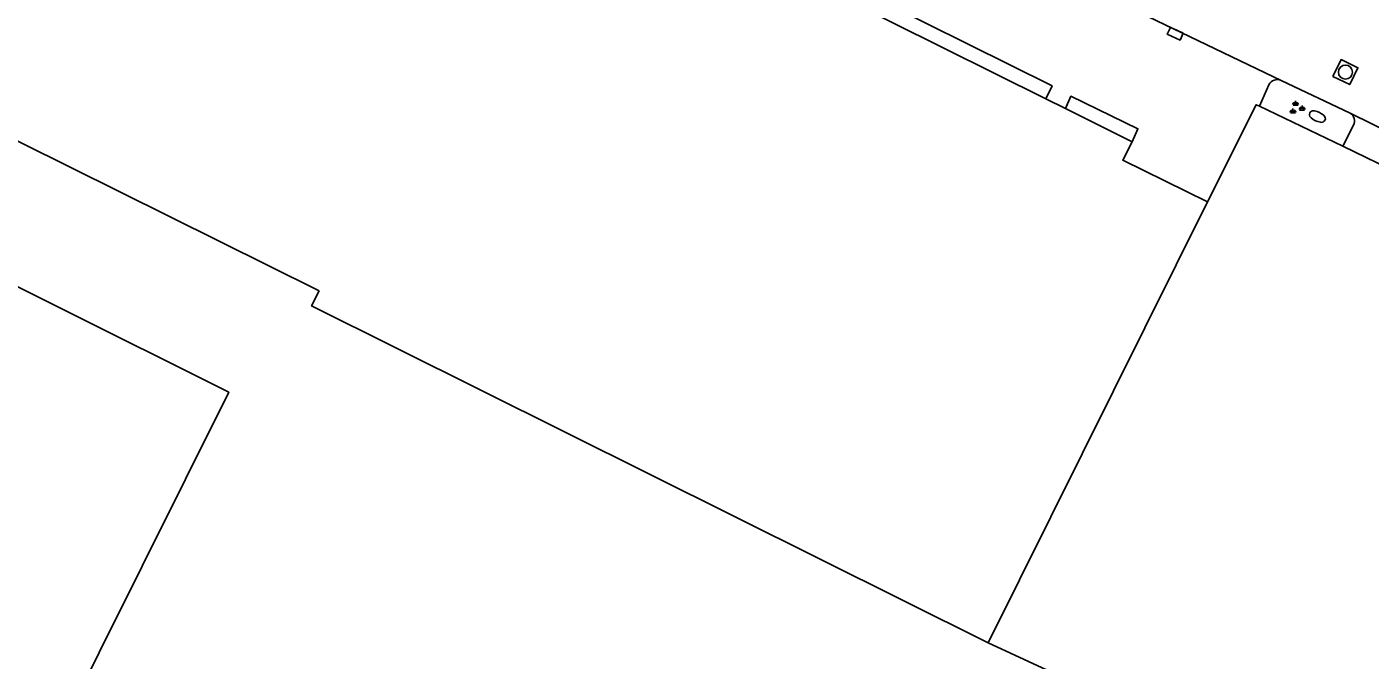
# Model space of a CAD drawing. Extents: x 135999 to 138000, y 396000 to 398501.
# Drawn here: x 136106.9 to 136178.9, y 397857.5 to 397891.4 of the extents above; entities that cross this region are included whole.
import ezdxf

# ---------------------------------------------------------------- set-up
doc = ezdxf.new("R2010")
doc.units = 0
for name, color, linetype in [('gg-afsc-hekwerk', 7, 'Continuous'), ('gg-bbg-gedigitaliseerde bebouwing', 7, 'Continuous'), ('gg-bbg-hoofdgebouw', 7, 'Continuous'), ('gg-knt-verharding', 7, 'Continuous'), ('gg-knt-verharding nz', 7, 'Continuous'), ('gt-grn-vlakafsluiter', 7, 'Continuous'), ('gt-symb-brandkraan', 7, 'Continuous'), ('gt-symb-groenvak', 7, 'Continuous'), ('gt-symb-kolk', 7, 'Continuous'), ('gt-symb-rioolschacht', 7, 'Continuous')]:
    doc.layers.add(name, color=color, linetype=linetype)

# ---------------------------------------------------------------- blocks, each defined once
blk = doc.blocks.new('gt0-BR')
at = {"layer": 'gt-symb-brandkraan'}
for centre, radius, start, end in [((-0.244, 0), 0.206, 107.56694, 252.43307), ((0.599, -2.664), 3, 106.89205, 107.56694), ((0, -0.691), 0.938, 73.10799, 106.89205), ((-0.599, -2.664), 3, 72.43309, 73.10799), ((0.244, 0), 0.206, 287.56695, 72.43309), ((0.599, 2.664), 3, 252.43307, 253.10797), ((0, 0.691), 0.938, 253.10797, 286.89206), ((-0.599, 2.664), 3, 286.89206, 287.56695)]:
    blk.add_arc(centre, radius, start, end, dxfattribs=at)
blk = doc.blocks.new('gt0-GRVAK')
at = {"layer": 'gt-symb-groenvak'}
for p, q in [((-0.11, 0.189), (-0.228, 0.24)), ((-0.182, 0.153), (0.088, 0.153)), ((-0.091, 0.211), (-0.156, 0.322)), ((-0.047, 0.214), (-0.047, 0.393)), ((-0.004, 0.211), (0.061, 0.322)), ((0.015, 0.189), (0.133, 0.24)), ((0.262, -0.052), (0.197, 0.059)), ((0.305, -0.049), (0.305, 0.13)), ((0.349, -0.052), (0.414, 0.059)), ((-0.245, -0.228), (-0.363, -0.177)), ((-0.318, -0.264), (-0.047, -0.264)), ((-0.226, -0.206), (-0.291, -0.095)), ((-0.183, -0.203), (-0.183, -0.024)), ((-0.139, -0.206), (-0.074, -0.095)), ((-0.12, -0.228), (-0.002, -0.177)), ((0.243, -0.074), (0.125, -0.023)), ((0.17, -0.11), (0.441, -0.11)), ((0.368, -0.074), (0.486, -0.023))]:
    blk.add_line(p, q, dxfattribs=at)
blk = doc.blocks.new('gt0-RS')
at = {"layer": 'gt-symb-rioolschacht'}
blk.add_lwpolyline([(-0.5, -0.5), (0.5, -0.5), (0.5, 0.5), (-0.5, 0.5)], close=True, dxfattribs=at)
blk.add_circle((0, 0), 0.375, dxfattribs=at)
blk = doc.blocks.new('gt0-KOLK')
at = {"layer": 'gt-symb-kolk'}
blk.add_lwpolyline([(0, 0), (0.375, 0), (0.375, 0.4), (-0.375, 0.4), (-0.375, 0), (0, 0)], dxfattribs=at)

msp = doc.modelspace()

# ---------------------------------------------------------------- linework, layer by layer
at = {"layer": 'gg-afsc-hekwerk'}
for p, q in [((136172.977, 397887.121), (136177.434, 397884.97)), ((136177.434, 397884.97), (136183.329, 397882.119))]:
    msp.add_line(p, q, dxfattribs=at)
msp.add_lwpolyline([(136170.18, 397882.001), (136172.793, 397887.189), (136172.977, 397887.121)], dxfattribs=at)
at = {"layer": 'gg-bbg-gedigitaliseerde bebouwing'}
msp.add_lwpolyline([(136158.43, 397858.389), (136122.195, 397876.426), (136122.6, 397877.24)], dxfattribs=at)
at = {"layer": 'gg-bbg-hoofdgebouw'}
for p, q in [((136161.521, 397887.509), (136143.48, 397896.48)), ((136162.573, 397886.986), (136161.521, 397887.509)), ((136166.148, 397885.208), (136162.573, 397886.986)), ((136158.43, 397858.389), (136170.18, 397882.001))]:
    msp.add_line(p, q, dxfattribs=at)
for points in [[(136100.16, 397905.56), (136093.28, 397891.77), (136122.6, 397877.24)], [(136089.92, 397885.69), (136117.759, 397871.805), (136106.169, 397848.565), (136099.457, 397851.913)], [(136170.18, 397882.001), (136165.646, 397884.232), (136166.148, 397885.208)]]:
    msp.add_lwpolyline(points, dxfattribs=at)
at = {"layer": 'gg-knt-verharding'}
for p, q in [((136120.693, 397914.151), (136174.135, 397888.489)), ((136174.135, 397888.489), (136177.827, 397886.731)), ((136172.977, 397887.121), (136173.471, 397888.25)), ((136178.009, 397886.099), (136177.434, 397884.97))]:
    msp.add_line(p, q, dxfattribs=at)
for points in [[(136143.48, 397896.48), (136143.829, 397897.147), (136161.859, 397888.195), (136161.521, 397887.509)], [(136162.573, 397886.986), (136162.871, 397887.64), (136166.457, 397885.903), (136166.148, 397885.208)]]:
    msp.add_lwpolyline(points, dxfattribs=at)
for centre, radius, start, end in [((136173.926, 397888.027), 0.507, 65.70391, 153.88773), ((136177.584, 397886.319), 0.478, 332.61102, 59.5191)]:
    msp.add_arc(centre, radius, start, end, dxfattribs=at)
at = {"layer": 'gg-knt-verharding nz'}
msp.add_lwpolyline([(136184.489, 397883.495), (136182.646, 397884.371), (136177.827, 397886.731)], dxfattribs=at)
at = {"layer": 'gt-grn-vlakafsluiter'}
msp.add_line((136183.057, 397847.075), (136158.43, 397858.389), dxfattribs=at)

# ---------------------------------------------------------------- block references
at = {"layer": 'gt-symb-brandkraan', "rotation": -25.66787516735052}
msp.add_blockref('gt0-BR', (136176.073, 397886.557), dxfattribs=at)
at = {"layer": 'gt-symb-groenvak'}
msp.add_blockref('gt0-GRVAK', (136174.947, 397887.012), dxfattribs=at)
at = {"layer": 'gt-symb-kolk', "rotation": 155.5370731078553}
msp.add_blockref('gt0-KOLK', (136168.54, 397891.172), dxfattribs=at)
at = {"layer": 'gt-symb-rioolschacht', "rotation": -25.667875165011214}
msp.add_blockref('gt0-RS', (136177.574, 397888.935), dxfattribs=at)

doc.saveas('drawing.dxf')
